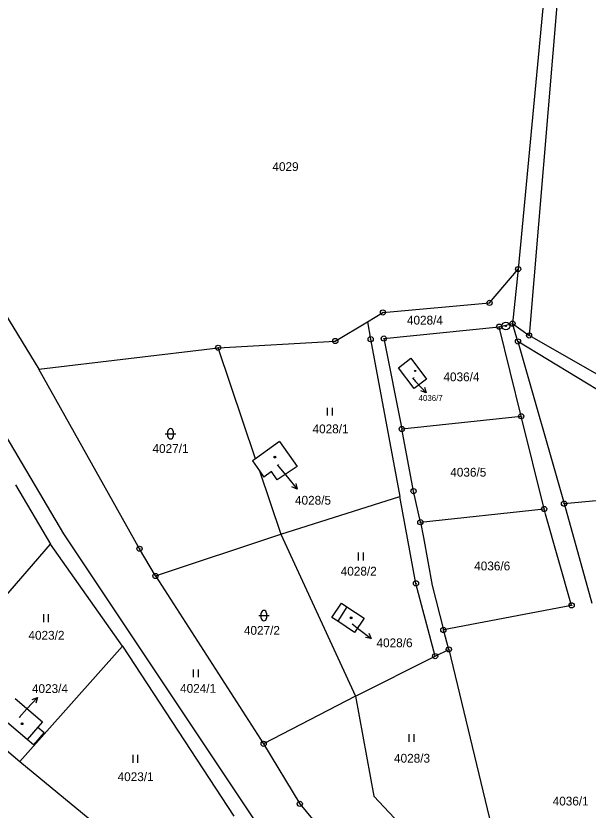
# Model space of a CAD drawing. Extents: x -593183 to -588034, y -1130415 to -1124994.
# Drawn here: x -590000.6 to -589890.2, y -1129796.7 to -1129643.5 of the extents above; entities that cross this region are included whole.
import ezdxf

# ---------------------------------------------------------------- set-up
doc = ezdxf.new("R2010")
doc.units = 0
for name, color, linetype in [('Vrstva 1', 7, 'Continuous'), ('Vrstva 13', 7, 'Continuous'), ('Vrstva 16', 7, 'Continuous'), ('Vrstva 18', 7, 'Continuous'), ('Vrstva 19', 7, 'Continuous'), ('Vrstva 24', 7, 'Continuous'), ('Vrstva 25', 7, 'Continuous'), ('Vrstva 4', 7, 'Continuous')]:
    doc.layers.add(name, color=color, linetype=linetype)

msp = doc.modelspace()

# ---------------------------------------------------------------- linework, layer by layer
at = {"layer": 'Vrstva 1'}
for p, q in [((-589896.82, -1129619.84), (-589903.67, -1129692.32)), ((-589894.42, -1129620.28), (-589901.56, -1129705.13)), ((-589909.19, -1129698.85), (-589903.67, -1129692.32)), ((-589903.67, -1129692.32), (-589904.75, -1129702.85)), ((-590003.55, -1129699.62), (-589996.18, -1129711.65)), ((-589929.77, -1129700.69), (-589909.19, -1129698.85)), ((-589932.76, -1129702.49), (-589929.77, -1129700.69)), ((-589991.36, -1129743.44), (-590015.54, -1129702.64)), ((-589938.97, -1129706.21), (-589932.76, -1129702.49)), ((-589932.76, -1129702.49), (-589932.14, -1129705.85)), ((-589929.61, -1129705.72), (-589907.33, -1129703.44)), ((-589907.33, -1129703.44), (-589904.75, -1129702.85)), ((-589903.07, -1129720.72), (-589907.33, -1129703.44)), ((-589904.75, -1129702.85), (-589901.56, -1129705.13)), ((-589903.7, -1129706.28), (-589904.75, -1129702.85)), ((-589929.61, -1129705.72), (-589926.13, -1129723.18)), ((-589871.95, -1129722.02), (-589901.56, -1129705.13)), ((-589961.58, -1129707.51), (-589938.97, -1129706.21)), ((-589932.14, -1129705.85), (-589926.5, -1129736.2)), ((-589903.7, -1129706.28), (-589894.81, -1129737.59)), ((-589874.81, -1129723.85), (-589903.7, -1129706.28)), ((-589996.18, -1129711.65), (-589961.58, -1129707.51)), ((-589954.39, -1129728.93), (-589961.58, -1129707.51)), ((-589926.74, -1129711.36), (-589924.38, -1129709.53)), ((-589924.38, -1129709.53), (-589921.34, -1129713.56)), ((-589976.75, -1129746.29), (-589996.18, -1129711.65)), ((-589923.77, -1129715.4), (-589926.74, -1129711.36)), ((-589921.34, -1129713.56), (-589923.77, -1129715.4)), ((-589926.13, -1129723.18), (-589903.07, -1129720.72)), ((-589898.65, -1129738.62), (-589903.07, -1129720.72)), ((-589923.86, -1129735.18), (-589926.13, -1129723.18)), ((-589949.75, -1129725.58), (-589954.39, -1129728.93)), ((-589949.75, -1129725.58), (-589946.35, -1129730.43)), ((-589954.39, -1129728.93), (-589954.95, -1129729.34)), ((-589954.95, -1129729.34), (-589953.61, -1129731.23)), ((-589953.61, -1129731.23), (-589952.75, -1129732.45)), ((-589953.61, -1129731.23), (-589949.49, -1129743.51)), ((-589951.28, -1129731.41), (-589952.75, -1129732.45)), ((-589950.19, -1129732.97), (-589951.28, -1129731.41)), ((-589946.35, -1129730.43), (-589950.19, -1129732.97)), ((-590000.7, -1129733.99), (-589993.97, -1129745.42)), ((-589949.49, -1129743.51), (-589926.5, -1129736.2)), ((-589923.39, -1129752.97), (-589926.5, -1129736.2)), ((-589922.54, -1129741.18), (-589923.86, -1129735.18)), ((-589894.81, -1129737.59), (-589871.62, -1129735.37)), ((-589894.81, -1129737.59), (-589889.41, -1129756.78)), ((-589922.54, -1129741.18), (-589898.65, -1129738.62)), ((-589898.41, -1129739.6), (-589898.65, -1129738.62)), ((-589893.34, -1129757.22), (-589898.41, -1129739.6)), ((-589922.54, -1129741.18), (-589921.95, -1129744.12)), ((-589937.65, -1129823.92), (-589991.36, -1129743.44)), ((-589973.68, -1129751.55), (-589949.49, -1129743.51)), ((-589949.49, -1129743.51), (-589935.05, -1129774.77)), ((-589921.95, -1129744.12), (-589920.26, -1129753.4)), ((-590016.21, -1129771.08), (-589993.97, -1129745.42)), ((-589980.08, -1129765.09), (-589993.97, -1129745.42)), ((-589973.68, -1129751.55), (-589976.75, -1129746.29)), ((-589973.68, -1129751.55), (-589952.8, -1129783.94)), ((-589919.69, -1129767.02), (-589923.39, -1129752.97)), ((-589920.26, -1129753.4), (-589918.1, -1129761.97)), ((-589939.61, -1129759.54), (-589937.78, -1129756.8)), ((-589937.78, -1129756.8), (-589936.74, -1129757.49)), ((-589936.74, -1129757.49), (-589933.41, -1129759.71)), ((-589893.34, -1129757.22), (-589918.1, -1129761.97)), ((-589938.49, -1129760.29), (-589939.61, -1129759.54)), ((-589935.27, -1129762.44), (-589938.49, -1129760.29)), ((-589933.41, -1129759.71), (-589935.27, -1129762.44)), ((-589917.04, -1129765.72), (-589918.1, -1129761.97)), ((-589980.08, -1129765.09), (-589999.88, -1129787.36)), ((-589980.08, -1129765.09), (-589958.54, -1129797.9)), ((-589935.05, -1129774.77), (-589919.69, -1129767.02)), ((-589919.69, -1129767.02), (-589917.04, -1129765.72)), ((-589917.04, -1129765.72), (-589908.84, -1129799.95)), ((-589935.05, -1129774.77), (-589952.8, -1129783.94)), ((-589935.05, -1129774.77), (-589931.55, -1129794.02)), ((-590000.75, -1129775.2), (-589995.49, -1129779.67)), ((-589998.43, -1129783.14), (-590003.69, -1129778.67)), ((-589995.49, -1129779.67), (-589996.4, -1129780.74)), ((-589996.4, -1129780.74), (-589995.18, -1129781.77)), ((-589995.18, -1129781.77), (-589997.22, -1129784.17)), ((-589997.22, -1129784.17), (-589998.43, -1129783.14)), ((-589952.8, -1129783.94), (-589945.83, -1129795.54)), ((-589894.04, -1129833.7), (-589931.55, -1129794.02)), ((-589945.83, -1129795.54), (-589932.38, -1129811.6))]:
    msp.add_line(p, q, dxfattribs=at)
at = {"layer": 'Vrstva 13'}
for p, q in [((-590006.38, -1129781.83), (-589999.88, -1129787.36)), ((-589999.88, -1129787.36), (-589978.25, -1129805.15))]:
    msp.add_line(p, q, dxfattribs=at)
at = {"layer": 'Vrstva 16'}
for p, q in [((-589924.06, -1129713.34), (-589923.46, -1129713.99)), ((-589950.19, -1129730.07), (-589948.22, -1129732.48)), ((-589935.71, -1129760.8), (-589934.4, -1129761.79)), ((-590000.03, -1129778.88), (-589998.49, -1129777.21))]:
    msp.add_line(p, q, dxfattribs=at)
at = {"layer": 'Vrstva 24'}
for centre, radius in [((-589903.67, -1129692.32), 0.5), ((-589903.67, -1129692.32), 0.0327), ((-589909.19, -1129698.85), 0.5), ((-589909.19, -1129698.85), 0.0327), ((-589929.77, -1129700.69), 0.5), ((-589929.77, -1129700.69), 0.0327), ((-589906.04, -1129703.31), 0.75), ((-589904.75, -1129702.85), 0.5), ((-589907.33, -1129703.44), 0.5), ((-589907.33, -1129703.44), 0.0327), ((-589906.04, -1129703.31), 0.0903), ((-589904.75, -1129702.85), 0.0327), ((-589938.97, -1129706.21), 0.5), ((-589932.14, -1129705.85), 0.5), ((-589932.14, -1129705.85), 0.0327), ((-589929.61, -1129705.72), 0.5), ((-589929.61, -1129705.72), 0.0327), ((-589903.7, -1129706.28), 0.5), ((-589901.56, -1129705.13), 0.5), ((-589901.56, -1129705.13), 0.0327), ((-589961.58, -1129707.51), 0.5), ((-589938.97, -1129706.21), 0.0327), ((-589903.7, -1129706.28), 0.0327), ((-589961.58, -1129707.51), 0.0327), ((-589903.07, -1129720.72), 0.5), ((-589903.07, -1129720.72), 0.0327), ((-589926.13, -1129723.18), 0.5), ((-589926.13, -1129723.18), 0.0327), ((-589923.86, -1129735.18), 0.5), ((-589923.86, -1129735.18), 0.0327), ((-589894.81, -1129737.59), 0.5), ((-589894.81, -1129737.59), 0.0327), ((-589898.65, -1129738.62), 0.5), ((-589898.65, -1129738.62), 0.0327), ((-589922.54, -1129741.18), 0.5), ((-589922.54, -1129741.18), 0.0327), ((-589976.75, -1129746.29), 0.5), ((-589976.75, -1129746.29), 0.0327), ((-589973.68, -1129751.55), 0.5), ((-589973.68, -1129751.55), 0.0327), ((-589923.39, -1129752.97), 0.5), ((-589923.39, -1129752.97), 0.0327), ((-589893.34, -1129757.22), 0.5), ((-589893.34, -1129757.22), 0.0327), ((-589918.1, -1129761.97), 0.5), ((-589918.1, -1129761.97), 0.0327), ((-589917.04, -1129765.72), 0.5), ((-589919.69, -1129767.02), 0.5), ((-589919.69, -1129767.02), 0.0327), ((-589917.04, -1129765.72), 0.0327), ((-589952.8, -1129783.94), 0.5), ((-589952.8, -1129783.94), 0.0327), ((-589945.83, -1129795.54), 0.5), ((-589945.83, -1129795.54), 0.0327)]:
    msp.add_circle(centre, radius, dxfattribs=at)
at = {"layer": 'Vrstva 25'}
for p, q in [((-589923.46, -1129713.99), (-589921.44, -1129716.21)), ((-589940.52, -1129719.07), (-589940.52, -1129720.57)), ((-589939.49, -1129720.57), (-589939.49, -1129719.07)), ((-589971.78, -1129724.11), (-589969.78, -1129724.11)), ((-589971.28, -1129724.61), (-589971.28, -1129723.61)), ((-589970.28, -1129723.61), (-589970.28, -1129724.61)), ((-589948.22, -1129732.48), (-589946.32, -1129734.8)), ((-589934.53, -1129747.04), (-589934.53, -1129748.54)), ((-589933.51, -1129748.54), (-589933.51, -1129747.04)), ((-589995.33, -1129758.95), (-589995.33, -1129760.45)), ((-589994.31, -1129760.45), (-589994.31, -1129758.95)), ((-589953.75, -1129759.2), (-589951.75, -1129759.2)), ((-589953.25, -1129759.7), (-589953.25, -1129758.7)), ((-589952.25, -1129758.7), (-589952.25, -1129759.7)), ((-589934.4, -1129761.79), (-589932.01, -1129763.6)), ((-589966.4, -1129769.6), (-589966.4, -1129771.1)), ((-589965.38, -1129771.1), (-589965.38, -1129769.6)), ((-589998.49, -1129777.21), (-589996.46, -1129775)), ((-589924.79, -1129782.05), (-589924.79, -1129783.55)), ((-589923.77, -1129783.55), (-589923.77, -1129782.05)), ((-589978.08, -1129786.1), (-589978.08, -1129787.6)), ((-589977.06, -1129787.6), (-589977.06, -1129786.1))]:
    msp.add_line(p, q, dxfattribs=at)
for points in [[(-589921.74, -1129715.13), (-589921.44, -1129716.21), (-589922.48, -1129715.8)], [(-589946.57, -1129733.71), (-589946.32, -1129734.8), (-589947.34, -1129734.34)], [(-589932.5, -1129762.6), (-589932.01, -1129763.6), (-589933.11, -1129763.4)], [(-589997.5, -1129775.4), (-589996.46, -1129775), (-589996.77, -1129776.08)]]:
    msp.add_lwpolyline(points, dxfattribs=at)
for centre, radius in [((-589923.55, -1129711.99), 0.117), ((-589923.55, -1129711.99), 0.101), ((-589950.62, -1129728.6), 0.175), ((-589950.62, -1129728.6), 0.15), ((-589935.92, -1129759.64), 0.175), ((-589935.92, -1129759.64), 0.15), ((-589999.44, -1129780.07), 0.175), ((-589999.44, -1129780.07), 0.15)]:
    msp.add_circle(centre, radius, dxfattribs=at)
for centre, start, end in [((-589970.78, -1129723.61), 90, 180), ((-589970.78, -1129723.61), 0, 90), ((-589970.78, -1129724.61), 180, 270), ((-589970.78, -1129724.61), 270, 0), ((-589952.75, -1129758.7), 90, 180), ((-589952.75, -1129758.7), 0, 90), ((-589952.75, -1129759.7), 180, 270), ((-589952.75, -1129759.7), 270, 0)]:
    msp.add_arc(centre, 0.5, start, end, dxfattribs=at)
at = {"layer": 'Vrstva 4'}
for p, q in [((-589936.74, -1129757.49), (-589938.49, -1129760.29)), ((-589996.4, -1129780.74), (-589998.43, -1129783.14))]:
    msp.add_line(p, q, dxfattribs=at)

# ---------------------------------------------------------------- texts
at = {"layer": 'Vrstva 16'}
for s, height, p in [('4036/7', 1.14, (-589922.89, -1129717.77)), ('4028/5', 1.7, (-589946.75, -1129737.79)), ('4028/6', 1.7, (-589931.01, -1129765.3)), ('4023/4', 1.7, (-589997.53, -1129774.14))]:
    msp.add_text(s, height=height, dxfattribs=at).set_placement(p)
at = {"layer": 'Vrstva 18'}
for s, p in [('4029', (-589951.11, -1129673.4)), ('4028/4', (-589925.14, -1129703.03)), ('4036/4', (-589918.09, -1129713.97)), ('4028/1', (-589943.36, -1129724.01)), ('4027/1', (-589974.26, -1129727.81)), ('4036/5', (-589916.77, -1129732.38)), ('4036/6', (-589912.15, -1129750.47)), ('4028/2', (-589937.92, -1129751.47)), ('4023/2', (-589998.21, -1129763.85)), ('4027/2', (-589956.61, -1129762.9)), ('4024/1', (-589968.93, -1129774.1)), ('4028/3', (-589927.63, -1129787.58)), ('4023/1', (-589980.99, -1129791.14)), ('4036/1', (-589897, -1129795.84))]:
    msp.add_text(s, height=1.7, dxfattribs=at).set_placement(p)
at = {"layer": 'Vrstva 19'}
for s, p in [('4036/7', (-589924.06, -1129713.34)), ('4028/5', (-589950.19, -1129730.07)), ('4028/6', (-589935.71, -1129760.8)), ('4023/4', (-590000.03, -1129778.88))]:
    msp.add_text(s, height=0.1, dxfattribs=at).set_placement(p)

doc.saveas('drawing.dxf')
